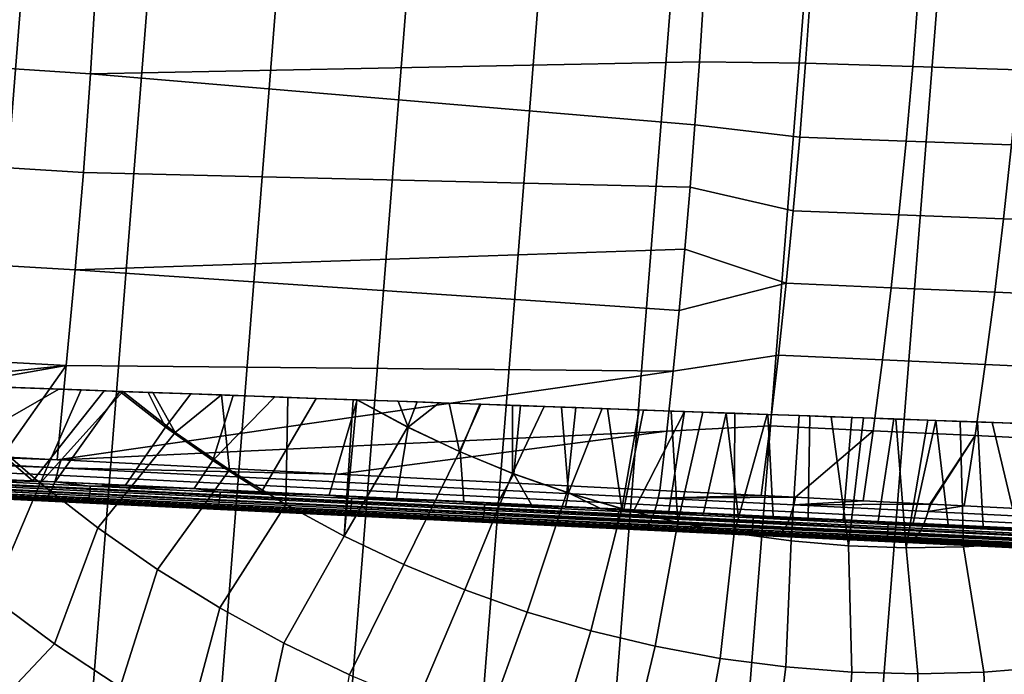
# Model space of a CAD drawing. Header units: metres. Extents: x -167 to 28, y -27 to 27.
# Tile 245 of 303: x -9.56 to 0.93, y -13.43 to -6.46. Entities that reach past the tile are written whole.
import ezdxf

# ---------------------------------------------------------------- set-up
doc = ezdxf.new("R2010")
doc.units = ezdxf.units.M
doc.layers.add('solid_12_065_021_XXX', color=7, linetype='CONTINUOUS')

msp = doc.modelspace()

# ---------------------------------------------------------------- linework, layer by layer
at = {"layer": 'solid_12_065_021_XXX'}
for points in [[(-6.976521, -25.666178, 0.2), (-2.851502, 26.444155, 0.2), (-1.438912, 26.558498, 0.2), (-5.599999, -26.00124, 0.2)], [(-5.599999, -26.00124, 0.2), (-1.438912, 26.558498, 0.2), (-0.022623, 26.597439, 0.2), (-4.207098, -26.262609, 0.2)], [(-4.207098, -26.262609, 0.2), (-0.022623, 26.597439, 0.2), (1.392003, 26.561003, 0.2), (-2.802653, -26.449375, 0.2)], [(2.802653, 26.449375, 0.2), (-1.392003, -26.561003, 0.2), (-2.802653, -26.449375, 0.2), (1.392003, 26.561003, 0.2)], [(-8.333064, -25.258354, 0.2), (-4.255505, 26.254814, 0.2), (-2.851502, 26.444155, 0.2), (-6.976521, -25.666178, 0.2)], [(4.207098, 26.262609, 0.2), (0.022623, -26.597439, 0.2), (-1.392003, -26.561003, 0.2), (2.802653, 26.449375, 0.2)], [(-9.666076, -24.778851, 0.2), (-5.647253, 25.991018, 0.2), (-4.255505, 26.254814, 0.2), (-8.333064, -25.258354, 0.2)], [(5.599999, 26.00124, 0.2), (1.438912, -26.558498, 0.2), (0.022623, -26.597439, 0.2), (4.207098, 26.262609, 0.2)], [(-10.971596, -24.229086, 0.2), (-7.02309, 25.653473, 0.2), (-5.647253, 25.991018, 0.2), (-9.666076, -24.778851, 0.2)], [(-12.24579, -23.610701, 0.2), (-8.378925, 25.243179, 0.2), (-7.02309, 25.653473, 0.2), (-10.971596, -24.229086, 0.2)], [(-13.485169, -22.925415, 0.2), (-9.71078, 24.761368, 0.2), (-8.378925, 25.243179, 0.2), (-12.24579, -23.610701, 0.2)], [(-8.807904, -7.035234, 153.617996), (-8.743108, -5.973101, 153.877182), (-15.207881, -5.525431, 155.606339), (-15.268034, -6.610181, 155.365585)], [(-8.743108, -5.973101, 153.877182), (-8.807904, -7.035234, 153.617996), (-2.320276, -6.906365, 152.008209), (-2.277478, -6.230192, 152.179504)], [(-1.187665, -6.919874, 151.700073), (-1.131949, -6.122397, 151.900238), (-2.277478, -6.230192, 152.179504), (-2.320276, -6.906365, 152.008209)], [(-0.046562, -6.95661, 151.349228), (0.015567, -6.155287, 151.551102), (-1.131949, -6.122397, 151.900238), (-1.187665, -6.919874, 151.700073)], [(1.084001, -6.993408, 150.967102), (1.152722, -6.188261, 151.170624), (0.015567, -6.155287, 151.551102), (-0.046562, -6.95661, 151.349228)], [(-8.883224, -8.085531, 153.316711), (-8.807904, -7.035234, 153.617996), (-15.268034, -6.610181, 155.365585), (-15.338871, -7.683966, 155.082047)], [(-8.807904, -7.035234, 153.617996), (-2.367476, -7.577638, 151.819321), (-2.320276, -6.906365, 152.008209)], [(-1.250161, -7.710321, 151.475555), (-1.187665, -6.919874, 151.700073), (-2.320276, -6.906365, 152.008209), (-2.367476, -7.577638, 151.819321)], [(-0.116245, -7.7507, 151.122803), (-0.046562, -6.95661, 151.349228), (-1.187665, -6.919874, 151.700073), (-1.250161, -7.710321, 151.475555)], [(1.006934, -7.791109, 150.738861), (1.084001, -6.993408, 150.967102), (-0.046562, -6.95661, 151.349228), (-0.116245, -7.7507, 151.122803)], [(-8.807904, -7.035234, 153.617996), (-8.883224, -8.085531, 153.316711), (-2.41906, -8.243546, 151.612961), (-2.367476, -7.577638, 151.819321)], [(-1.319375, -8.492934, 151.226883), (-1.250161, -7.710321, 151.475555), (-2.367476, -7.577638, 151.819321), (-2.41906, -8.243546, 151.612961)], [(-8.968941, -9.122232, 152.973862), (-8.883224, -8.085531, 153.316711), (-15.338871, -7.683966, 155.082047), (-15.420282, -8.745019, 154.756165)], [(-0.193407, -8.536734, 150.872055), (-0.116245, -7.7507, 151.122803), (-1.250161, -7.710321, 151.475555), (-1.319375, -8.492934, 151.226883)], [(0.921607, -8.580515, 150.48613), (1.006934, -7.791109, 150.738861), (-0.116245, -7.7507, 151.122803), (-0.193407, -8.536734, 150.872055)], [(2.024778, -8.624265, 150.069443), (2.118494, -7.831534, 150.324051), (1.006934, -7.791109, 150.738861), (0.921607, -8.580515, 150.48613)], [(-8.883224, -8.085531, 153.316711), (-8.968941, -9.122232, 152.973862), (-2.474967, -8.903582, 151.389267), (-2.41906, -8.243546, 151.612961)], [(-1.395229, -9.266929, 150.954361), (-1.319375, -8.492934, 151.226883), (-2.41906, -8.243546, 151.612961), (-2.474967, -8.903582, 151.389267)], [(-0.277957, -9.313905, 150.59729), (-0.193407, -8.536734, 150.872055), (-1.319375, -8.492934, 151.226883), (-1.395229, -9.266929, 150.954361)], [(0.828124, -9.360803, 150.209229), (0.921607, -8.580515, 150.48613), (-0.193407, -8.536734, 150.872055), (-0.277957, -9.313905, 150.59729)], [(1.92212, -9.407605, 149.790512), (2.024778, -8.624265, 150.069443), (0.921607, -8.580515, 150.48613), (0.828124, -9.360803, 150.209229)], [(-9.06491, -10.143597, 152.590012), (-8.968941, -9.122232, 152.973862), (-15.420282, -8.745019, 154.756165), (-15.512125, -9.791584, 154.388474)], [(-8.968941, -9.122232, 152.973862), (-2.535149, -9.557253, 151.148422), (-2.474967, -8.903582, 151.389267)], [(-1.395229, -9.266929, 150.954361), (-2.474967, -8.903582, 151.389267), (-2.535149, -9.557253, 151.148422)], [(-8.968941, -9.122232, 152.973862), (-9.06491, -10.143597, 152.590012), (-2.599548, -10.204065, 150.890579), (-2.535149, -9.557253, 151.148422)], [(-1.395229, -9.266929, 150.954361), (-2.535149, -9.557253, 151.148422), (-2.599548, -10.204065, 150.890579), (-1.477644, -10.031522, 150.658249)], [(-0.369805, -10.081411, 150.298798), (-0.277957, -9.313905, 150.59729), (-1.395229, -9.266929, 150.954361), (-1.477644, -10.031522, 150.658249)], [(0.72659, -10.131147, 149.908463), (0.828124, -9.360803, 150.209229), (-0.277957, -9.313905, 150.59729), (-0.369805, -10.081411, 150.298798)], [(1.81064, -10.180708, 149.487595), (1.92212, -9.407605, 149.790512), (0.828124, -9.360803, 150.209229), (0.72659, -10.131147, 149.908463)], [(-15.556001, -10.824699, 153.963348), (-9.06491, -10.143597, 152.590012), (-15.512125, -9.791584, 154.388474), (-15.594669, -10.822748, 153.974152)], [(-1.477644, -10.031522, 150.658249), (-2.599548, -10.204065, 150.890579), (-2.66817, -10.843518, 150.615936), (-1.566539, -10.78593, 150.338852)], [(-0.468856, -10.838453, 149.976868), (-0.369805, -10.081411, 150.298798), (-1.477644, -10.031522, 150.658249), (-1.566539, -10.78593, 150.338852)], [(-13.493979, -10.928847, 153.385605), (-9.06491, -10.143597, 152.590012), (-15.556001, -10.824699, 153.963348)], [(-13.493979, -10.928847, 153.385605), (-9.751157, -11.118373, 152.330276), (-9.06491, -10.143597, 152.590012)], [(-9.751157, -11.118373, 152.330276), (-9.16037, -11.148346, 152.162811), (-9.06491, -10.143597, 152.590012)], [(-9.16037, -11.148346, 152.162811), (-2.599548, -10.204065, 150.890579), (-9.06491, -10.143597, 152.590012)], [(0.617114, -10.890729, 149.584137), (0.72659, -10.131147, 149.908463), (-0.369805, -10.081411, 150.298798), (-0.468856, -10.838453, 149.976868)], [(1.69046, -10.942731, 149.160995), (1.81064, -10.180708, 149.487595), (0.72659, -10.131147, 149.908463), (0.617114, -10.890729, 149.584137)], [(-9.120943, -11.150347, 152.151627), (-2.66817, -10.843518, 150.615936), (-2.599548, -10.204065, 150.890579), (-9.16037, -11.148346, 152.162811)], [(-10.160053, -10.359036, 141.635864), (-9.702366, -10.375412, 141.004745), (-8.904657, -10.40393, 141.278824), (-9.143926, -10.395361, 141.989655)], [(-10.160053, -10.359036, 141.635864), (-9.143926, -10.395361, 141.989655), (-9.99145, -10.881031, 141.490341)], [(-9.702366, -10.375412, 141.004745), (-9.932806, -10.888111, 140.70462), (-9.344517, -11.397, 140.70462), (-8.904657, -10.40393, 141.278824)], [(-9.143926, -10.395361, 141.989655), (-8.661608, -10.412603, 142.142487), (-9.421577, -11.372649, 141.492661), (-9.99145, -10.881031, 141.490341)], [(-8.661608, -10.412603, 142.142487), (-8.494047, -10.418593, 142.19339), (-9.18243, -11.384142, 141.572037), (-9.421577, -11.372649, 141.492661)], [(-9.344517, -11.397, 140.70462), (-8.462814, -10.419724, 141.419022), (-8.904657, -10.40393, 141.278824)], [(-9.344517, -11.397, 140.70462), (-8.730199, -11.874142, 140.70462), (-7.906552, -10.855662, 141.415771), (-8.462814, -10.419724, 141.419022)], [(-8.494047, -10.418593, 142.19339), (-8.007877, -10.80022, 142.191971), (-8.435211, -11.420159, 141.804581), (-9.18243, -11.384142, 141.572037)], [(-9.143926, -10.395361, 141.989655), (-8.904657, -10.40393, 141.278824), (-8.462814, -10.419724, 141.419022), (-8.661608, -10.412603, 142.142487)], [(-8.661608, -10.412603, 142.142487), (-8.462814, -10.419724, 141.419022), (-8.494047, -10.418593, 142.19339)], [(-8.494047, -10.418593, 142.19339), (-8.462814, -10.419724, 141.419022), (-8.144146, -10.431117, 141.515015), (-8.193659, -10.429333, 142.281738)], [(-8.193659, -10.429333, 142.281738), (-8.007877, -10.80022, 142.191971), (-8.494047, -10.418593, 142.19339)], [(-8.144146, -10.431117, 141.515015), (-8.462814, -10.419724, 141.419022), (-7.906552, -10.855662, 141.415771)], [(-8.193659, -10.429333, 142.281738), (-8.144146, -10.431117, 141.515015), (-7.41255, -10.457272, 141.719727), (-7.736665, -10.44567, 142.409332)], [(-8.193659, -10.429333, 142.281738), (-7.736665, -10.44567, 142.409332), (-8.007877, -10.80022, 142.191971)], [(-7.41255, -10.457272, 141.719727), (-8.144146, -10.431117, 141.515015), (-7.906552, -10.855662, 141.415771)], [(-7.736665, -10.44567, 142.409332), (-7.287304, -10.461735, 142.526764), (-7.503814, -11.156963, 142.191711), (-8.007877, -10.80022, 142.191971)], [(-7.41255, -10.457272, 141.719727), (-7.906552, -10.855662, 141.415771), (-7.325942, -11.255646, 141.415771)], [(-7.736665, -10.44567, 142.409332), (-7.41255, -10.457272, 141.719727), (-7.287304, -10.461735, 142.526764)], [(-7.287304, -10.461735, 142.526764), (-6.842969, -10.47762, 142.635147), (-7.503814, -11.156963, 142.191711)], [(-6.842969, -10.47762, 142.635147), (-6.40194, -10.493387, 142.735214), (-6.983924, -11.49009, 142.191483), (-7.503814, -11.156963, 142.191711)], [(-7.41255, -10.457272, 141.719727), (-7.325942, -11.255646, 141.415771), (-6.72514, -11.624606, 141.415771), (-6.702992, -10.482638, 141.897598)], [(-6.842969, -10.47762, 142.635147), (-7.287304, -10.461735, 142.526764), (-7.41255, -10.457272, 141.719727), (-6.702992, -10.482638, 141.897598)], [(-6.842969, -10.47762, 142.635147), (-6.702992, -10.482638, 141.897598), (-6.009209, -10.507442, 142.052277), (-6.40194, -10.493387, 142.735214)], [(-6.702992, -10.482638, 141.897598), (-6.72514, -11.624606, 141.415771), (-6.105803, -11.961528, 141.415771), (-6.009209, -10.507442, 142.052277)], [(-6.40194, -10.493387, 142.735214), (-5.966895, -10.508941, 142.82666), (-6.263111, -11.524819, 142.352783), (-6.983924, -11.49009, 142.191483)], [(-5.966895, -10.508941, 142.82666), (-6.40194, -10.493387, 142.735214), (-6.009209, -10.507442, 142.052277), (-5.97007, -10.508841, 142.060455)], [(-5.966895, -10.508941, 142.82666), (-5.423846, -10.800012, 142.82637), (-5.547354, -11.559299, 142.493164), (-6.263111, -11.524819, 142.352783)], [(-6.105803, -11.961528, 141.415771), (-5.97007, -10.508841, 142.060455), (-6.009209, -10.507442, 142.052277)], [(-6.105803, -11.961528, 141.415771), (-5.429927, -10.798944, 142.060013), (-5.97007, -10.508841, 142.060455)], [(-5.325903, -10.531871, 142.186356), (-5.97007, -10.508841, 142.060455), (-5.429927, -10.798944, 142.060013)], [(-5.527596, -10.524646, 142.911789), (-5.966895, -10.508941, 142.82666), (-5.97007, -10.508841, 142.060455), (-5.325903, -10.531871, 142.186356)], [(-5.527596, -10.524646, 142.911789), (-5.423846, -10.800012, 142.82637), (-5.966895, -10.508941, 142.82666)], [(-5.527596, -10.524646, 142.911789), (-5.325903, -10.531871, 142.186356), (-4.986826, -10.543993, 142.246231), (-5.09278, -10.540192, 142.988953)], [(-5.527596, -10.524646, 142.911789), (-5.09278, -10.540192, 142.988953), (-5.423846, -10.800012, 142.82637)], [(-5.325903, -10.531871, 142.186356), (-5.429927, -10.798944, 142.060013), (-4.875908, -11.060146, 142.060013), (-4.986826, -10.543993, 142.246231)], [(-5.09278, -10.540192, 142.988953), (-4.658541, -10.555717, 143.059036), (-4.8667, -11.062986, 142.82608), (-5.423846, -10.800012, 142.82637)], [(-5.09278, -10.540192, 142.988953), (-4.986826, -10.543993, 142.246231), (-4.64872, -10.556082, 142.30159), (-4.658541, -10.555717, 143.059036)], [(-4.64872, -10.556082, 142.30159), (-4.986826, -10.543993, 142.246231), (-4.875908, -11.060146, 142.060013)], [(-4.311215, -10.568148, 142.352539), (-4.64872, -10.556082, 142.30159), (-4.875908, -11.060146, 142.060013), (-4.30937, -11.292947, 142.060013)], [(-4.658541, -10.555717, 143.059036), (-4.224271, -10.571242, 143.122192), (-4.296884, -11.297241, 142.825775), (-4.8667, -11.062986, 142.82608)], [(-4.224271, -10.571242, 143.122192), (-4.658541, -10.555717, 143.059036), (-4.64872, -10.556082, 142.30159), (-4.311215, -10.568148, 142.352539)], [(-3.973934, -10.580207, 142.39917), (-4.311215, -10.568148, 142.352539), (-4.30937, -11.292947, 142.060013)], [(-4.224271, -10.571242, 143.122192), (-4.311215, -10.568148, 142.352539), (-3.973934, -10.580207, 142.39917)], [(-3.63651, -10.59227, 142.441574), (-3.973934, -10.580207, 142.39917), (-4.30937, -11.292947, 142.060013), (-3.731765, -11.496749, 142.060013)], [(-4.224271, -10.571242, 143.122192), (-3.789546, -10.586784, 143.178543), (-3.715875, -11.50217, 142.82547), (-4.296884, -11.297241, 142.825775)], [(-4.224271, -10.571242, 143.122192), (-3.973934, -10.580207, 142.39917), (-3.63651, -10.59227, 142.441574), (-3.789546, -10.586784, 143.178543)], [(-3.789546, -10.586784, 143.178543), (-3.63651, -10.59227, 142.441574), (-3.298733, -10.604347, 142.479767), (-3.35378, -10.602365, 143.228134)], [(-3.789546, -10.586784, 143.178543), (-3.35378, -10.602365, 143.228134), (-3.715875, -11.50217, 142.82547)], [(-3.63651, -10.59227, 142.441574), (-3.731765, -11.496749, 142.060013), (-3.144578, -11.67103, 142.060013), (-3.298733, -10.604347, 142.479767)], [(-3.35378, -10.602365, 143.228134), (-2.916314, -10.618006, 143.271042), (-3.125489, -11.675995, 142.825653), (-3.715875, -11.50217, 142.82547)], [(-2.916314, -10.618006, 143.271042), (-3.35378, -10.602365, 143.228134), (-3.298733, -10.604347, 142.479767), (-2.960361, -10.616445, 142.513794)], [(-2.960361, -10.616445, 142.513794), (-3.298733, -10.604347, 142.479767), (-3.144578, -11.67103, 142.060013)], [(-2.960361, -10.616445, 142.513794), (-3.144578, -11.67103, 142.060013), (-2.549315, -11.815342, 142.060013), (-2.621257, -10.628569, 142.543655)], [(-2.916314, -10.618006, 143.271042), (-2.476796, -10.633719, 143.30722), (-3.013987, -11.681383, 142.835754), (-3.125489, -11.675995, 142.825653)], [(-2.476796, -10.633719, 143.30722), (-2.646059, -11.699103, 142.86586), (-3.013987, -11.681383, 142.835754)], [(-2.476796, -10.633719, 143.30722), (-2.916314, -10.618006, 143.271042), (-2.960361, -10.616445, 142.513794), (-2.621257, -10.628569, 142.543655)], [(-2.476796, -10.633719, 143.30722), (-2.035052, -10.649514, 143.336624), (-2.276789, -11.716915, 142.891113), (-2.646059, -11.699103, 142.86586)], [(-2.281383, -10.64072, 142.569336), (-2.621257, -10.628569, 142.543655), (-2.549315, -11.815342, 142.060013)], [(-2.476796, -10.633719, 143.30722), (-2.621257, -10.628569, 142.543655), (-2.281383, -10.64072, 142.569336)], [(-1.940681, -10.652902, 142.590836), (-2.281383, -10.64072, 142.569336), (-2.549315, -11.815342, 142.060013), (-1.947507, -11.929314, 142.060013)], [(-2.476796, -10.633719, 143.30722), (-2.281383, -10.64072, 142.569336), (-1.940681, -10.652902, 142.590836), (-2.035052, -10.649514, 143.336624)], [(-2.035052, -10.649514, 143.336624), (-1.906018, -11.734763, 142.911514), (-2.276789, -11.716915, 142.891113)], [(-1.591022, -10.66539, 143.359177), (-2.035052, -10.649514, 143.336624), (-1.940681, -10.652902, 142.590836), (-1.599221, -10.665111, 142.608109)], [(-2.035052, -10.649514, 143.336624), (-1.591022, -10.66539, 143.359177), (-1.534163, -11.752693, 142.926971), (-1.906018, -11.734763, 142.911514)], [(-1.599221, -10.665111, 142.608109), (-1.940681, -10.652902, 142.590836), (-1.947507, -11.929314, 142.060013)], [(-1.257111, -10.677342, 142.621155), (-1.599221, -10.665111, 142.608109), (-1.947507, -11.929314, 142.060013), (-1.340698, -12.012653, 142.060013)], [(-1.144452, -10.681356, 143.374786), (-1.591022, -10.66539, 143.359177), (-1.599221, -10.665111, 142.608109), (-1.257111, -10.677342, 142.621155)], [(-1.591022, -10.66539, 143.359177), (-1.144452, -10.681356, 143.374786), (-1.161487, -11.770653, 142.937454), (-1.534163, -11.752693, 142.926971)], [(-1.257111, -10.677342, 142.621155), (-1.340698, -12.012653, 142.060013), (-0.730446, -12.065146, 142.060013), (-0.914484, -10.689592, 142.629929)], [(-0.695776, -10.697399, 143.383331), (-1.144452, -10.681356, 143.374786), (-1.257111, -10.677342, 142.621155), (-0.914484, -10.689592, 142.629929)], [(-1.144452, -10.681356, 143.374786), (-0.695776, -10.697399, 143.383331), (-0.787974, -11.788646, 142.942917), (-1.161487, -11.770653, 142.937454)], [(-0.571549, -10.701855, 142.63443), (-0.914484, -10.689592, 142.629929), (-0.730446, -12.065146, 142.060013)], [(-0.695776, -10.697399, 143.383331), (-0.914484, -10.689592, 142.629929), (-0.571549, -10.701855, 142.63443)], [(-0.246719, -10.713454, 143.384735), (-0.414367, -11.806659, 142.943359), (-0.787974, -11.788646, 142.942917), (-0.695776, -10.697399, 143.383331)], [(-0.695776, -10.697399, 143.383331), (-0.571549, -10.701855, 142.63443), (-0.22848, -10.714121, 142.634644), (-0.246719, -10.713454, 143.384735)], [(-8.007877, -10.80022, 142.191971), (-7.503814, -11.156963, 142.191711), (-7.70287, -11.455449, 142.010345), (-8.435211, -11.420159, 141.804581)], [(-6.105803, -11.961528, 141.415771), (-5.469637, -12.265482, 141.415771), (-4.875908, -11.060146, 142.060013), (-5.429927, -10.798944, 142.060013)], [(-5.423846, -10.800012, 142.82637), (-4.8667, -11.062986, 142.82608), (-4.829802, -11.593872, 142.614426), (-5.547354, -11.559299, 142.493164)], [(-1.661736, -11.529461, 149.996429), (-1.566539, -10.78593, 150.338852), (-2.66817, -10.843518, 150.615936), (-2.74097, -11.475149, 150.324707)], [(-1.294225, -11.547997, 149.876999), (-0.468856, -10.838453, 149.976868), (-1.566539, -10.78593, 150.338852), (-1.661736, -11.529461, 149.996429)], [(-0.22848, -10.714121, 142.634644), (-0.571549, -10.701855, 142.63443), (-0.730446, -12.065146, 142.060013), (-0.118319, -12.086658, 142.060013)], [(0.200508, -10.729445, 143.379044), (-0.040782, -11.824648, 142.938766), (-0.414367, -11.806659, 142.943359), (-0.246719, -10.713454, 143.384735)], [(0.200508, -10.729445, 143.379044), (-0.246719, -10.713454, 143.384735), (-0.22848, -10.714121, 142.634644), (0.114496, -10.726384, 142.630569)], [(0.114496, -10.726384, 142.630569), (-0.22848, -10.714121, 142.634644), (-0.118319, -12.086658, 142.060013)], [(0.457136, -10.738635, 142.622223), (0.114496, -10.726384, 142.630569), (-0.118319, -12.086658, 142.060013), (0.494112, -12.077134, 142.060013)], [(0.200508, -10.729445, 143.379044), (0.33238, -11.842646, 142.929153), (-0.040782, -11.824648, 142.938766)], [(0.643637, -10.74529, 143.366379), (0.200508, -10.729445, 143.379044), (0.114496, -10.726384, 142.630569), (0.457136, -10.738635, 142.622223)], [(0.200508, -10.729445, 143.379044), (0.643637, -10.74529, 143.366379), (0.704402, -11.860558, 142.914551), (0.33238, -11.842646, 142.929153)], [(0.799309, -10.75087, 142.609604), (0.457136, -10.738635, 142.622223), (0.494112, -12.077134, 142.060013), (1.105275, -12.036597, 142.060013)], [(0.643637, -10.74529, 143.366379), (0.457136, -10.738635, 142.622223), (0.799309, -10.75087, 142.609604)], [(0.643637, -10.74529, 143.366379), (0.799309, -10.75087, 142.609604), (1.140843, -10.763082, 142.592743), (1.080171, -10.760899, 143.347092)], [(1.080171, -10.760899, 143.347092), (1.075445, -11.878443, 142.89502), (0.704402, -11.860558, 142.914551), (0.643637, -10.74529, 143.366379)], [(1.140843, -10.763082, 142.592743), (0.799309, -10.75087, 142.609604), (1.105275, -12.036597, 142.060013)], [(-15.606134, -10.975495, 153.88562), (-9.148075, -11.233974, 152.111969), (-15.589804, -10.902213, 153.931564)], [(-15.589804, -10.902213, 153.931564), (-9.16037, -11.148346, 152.162811), (-9.751157, -11.118373, 152.330276)], [(-15.589804, -10.902213, 153.931564), (-9.120943, -11.150347, 152.151627), (-9.16037, -11.148346, 152.162811)], [(-15.589804, -10.902213, 153.931564), (-9.148075, -11.233974, 152.111969), (-9.120943, -11.150347, 152.151627)], [(-9.861506, -12.61089, 139.928345), (-9.344517, -11.397, 140.70462), (-9.932806, -10.888111, 140.70462), (-10.507092, -12.078281, 139.928345)], [(-10.170804, -11.362139, 141.21994), (-9.950283, -11.347153, 141.308624), (-9.99145, -10.881031, 141.490341), (-9.421577, -11.372649, 141.492661)], [(-6.166801, -11.300483, 151.31012), (-2.66817, -10.843518, 150.615936), (-9.120943, -11.150347, 152.151627)], [(-8.730199, -11.874142, 140.70462), (-8.091561, -12.318208, 140.70462), (-7.325942, -11.255646, 141.415771), (-7.906552, -10.855662, 141.415771)], [(-6.166801, -11.300483, 151.31012), (-2.74097, -11.475149, 150.324707), (-2.66817, -10.843518, 150.615936)], [(-0.5749, -11.584346, 149.63179), (-0.468856, -10.838453, 149.976868), (-1.294225, -11.547997, 149.876999)], [(0.136021, -11.620358, 149.374298), (0.617114, -10.890729, 149.584137), (-0.468856, -10.838453, 149.976868), (-0.5749, -11.584346, 149.63179)], [(0.145652, -11.620847, 149.370712), (0.617114, -10.890729, 149.584137), (0.136021, -11.620358, 149.374298)], [(0.145652, -11.620847, 149.370712), (0.499882, -11.638826, 149.236572), (0.617114, -10.890729, 149.584137)], [(1.546094, -11.692066, 148.817642), (1.69046, -10.942731, 149.160995), (0.617114, -10.890729, 149.584137), (0.499882, -11.638826, 149.236572)], [(-15.624404, -11.042582, 153.83165), (-9.166777, -11.311747, 152.059021), (-9.148075, -11.233974, 152.111969), (-15.606134, -10.975495, 153.88562)], [(-15.665732, -11.154565, 153.702667), (-9.210526, -11.442808, 151.926514), (-9.187707, -11.38174, 151.996872), (-15.644361, -11.102547, 153.770386)], [(-15.644361, -11.102547, 153.770386), (-9.187707, -11.38174, 151.996872), (-9.166777, -11.311747, 152.059021), (-15.624404, -11.042582, 153.83165)], [(-5.469637, -12.265482, 141.415771), (-4.818397, -12.53563, 141.415771), (-4.30937, -11.292947, 142.060013), (-4.875908, -11.060146, 142.060013)], [(-4.8667, -11.062986, 142.82608), (-4.296884, -11.297241, 142.825775), (-4.469516, -11.611241, 142.66803), (-4.829802, -11.593872, 142.614426)], [(-15.71152, -11.232015, 153.551712), (-9.260304, -11.534342, 151.7659), (-9.234857, -11.493955, 151.849106), (-15.688222, -11.19792, 153.62944)], [(-15.688222, -11.19792, 153.62944), (-9.234857, -11.493955, 151.849106), (-9.210526, -11.442808, 151.926514), (-15.665732, -11.154565, 153.702667)], [(-9.148075, -11.233974, 152.111969), (-6.166801, -11.300483, 151.31012), (-9.120943, -11.150347, 152.151627)], [(-7.503814, -11.156963, 142.191711), (-6.983924, -11.49009, 142.191483), (-7.70287, -11.455449, 142.010345)], [(-9.31287, -11.580383, 151.587662), (-15.759254, -11.270679, 153.387054), (-15.763785, -11.275642, 153.297226), (-9.328243, -11.585806, 151.49118)], [(-9.328243, -11.585806, 151.49118), (-15.763785, -11.275642, 153.297226), (-9.985292, -11.554139, 151.676743)], [(-15.759254, -11.270679, 153.387054), (-9.31287, -11.580383, 151.587662), (-9.286451, -11.56331, 151.678284), (-15.735307, -11.256379, 153.470551)], [(-15.735307, -11.256379, 153.470551), (-9.286451, -11.56331, 151.678284), (-9.260304, -11.534342, 151.7659), (-15.71152, -11.232015, 153.551712)], [(-9.187707, -11.38174, 151.996872), (-2.797405, -11.698577, 150.16571), (-2.776339, -11.631334, 150.227646), (-9.166777, -11.311747, 152.059021)], [(-9.166777, -11.311747, 152.059021), (-2.776339, -11.631334, 150.227646), (-2.757399, -11.556469, 150.280914), (-9.148075, -11.233974, 152.111969)], [(-6.166801, -11.300483, 151.31012), (-9.148075, -11.233974, 152.111969), (-2.757399, -11.556469, 150.280914), (-2.74097, -11.475149, 150.324707)], [(-8.091561, -12.318208, 140.70462), (-7.430386, -12.727961, 140.70462), (-6.72514, -11.624606, 141.415771), (-7.325942, -11.255646, 141.415771)], [(-4.818397, -12.53563, 141.415771), (-4.153876, -12.771229, 141.415771), (-3.731765, -11.496749, 142.060013), (-4.30937, -11.292947, 142.060013)], [(-4.296884, -11.297241, 142.825775), (-4.107963, -11.628677, 142.71698), (-4.469516, -11.611241, 142.66803)], [(-4.296884, -11.297241, 142.825775), (-3.715875, -11.50217, 142.82547), (-3.744881, -11.646147, 142.761276), (-4.107963, -11.628677, 142.71698)], [(-10.172584, -11.415631, 141.217789), (-8.811506, -11.481208, 141.680481), (-8.814557, -11.507298, 141.686249), (-10.175929, -11.441707, 141.223434)], [(-10.170856, -11.388822, 141.216599), (-8.809841, -11.454395, 141.679291), (-8.811506, -11.481208, 141.680481), (-10.172584, -11.415631, 141.217789)], [(-10.170804, -11.362139, 141.21994), (-8.809614, -11.42772, 141.682678), (-8.809841, -11.454395, 141.679291), (-10.170856, -11.388822, 141.216599)], [(-10.170804, -11.362139, 141.21994), (-9.421577, -11.372649, 141.492661), (-9.18243, -11.384142, 141.572037)], [(-10.170804, -11.362139, 141.21994), (-9.18243, -11.384142, 141.572037), (-8.809614, -11.42772, 141.682678)], [(-9.188969, -13.109033, 139.928345), (-8.730199, -11.874142, 140.70462), (-9.344517, -11.397, 140.70462), (-9.861506, -12.61089, 139.928345)], [(-9.210526, -11.442808, 151.926514), (-2.820268, -11.757146, 150.096085), (-2.797405, -11.698577, 150.16571), (-9.187707, -11.38174, 151.996872)], [(-8.809614, -11.42772, 141.682678), (-9.18243, -11.384142, 141.572037), (-8.435211, -11.420159, 141.804581)], [(-8.809614, -11.42772, 141.682678), (-7.426319, -11.49437, 142.074234), (-7.426723, -11.521035, 142.070786), (-8.809841, -11.454395, 141.679291)], [(-8.809614, -11.42772, 141.682678), (-8.435211, -11.420159, 141.804581), (-7.70287, -11.455449, 142.010345)], [(-8.809614, -11.42772, 141.682678), (-7.70287, -11.455449, 142.010345), (-7.426319, -11.49437, 142.074234)], [(-10.21159, -11.534014, 141.307999), (-8.845803, -11.599817, 141.772308), (-8.853836, -11.606544, 141.797073), (-10.220894, -11.54068, 141.332336)], [(-10.202651, -11.522807, 141.285248), (-8.838052, -11.588553, 141.749146), (-8.845803, -11.599817, 141.772308), (-10.21159, -11.534014, 141.307999)], [(-10.194365, -11.507421, 141.264801), (-8.830833, -11.573116, 141.728348), (-8.838052, -11.588553, 141.749146), (-10.202651, -11.522807, 141.285248)], [(-10.186997, -11.488352, 141.247345), (-8.824378, -11.554002, 141.710571), (-8.830833, -11.573116, 141.728348), (-10.194365, -11.507421, 141.264801)], [(-10.180785, -11.466209, 141.233398), (-8.818893, -11.531825, 141.696381), (-8.824378, -11.554002, 141.710571), (-10.186997, -11.488352, 141.247345)], [(-10.175929, -11.441707, 141.223434), (-8.814557, -11.507298, 141.686249), (-8.818893, -11.531825, 141.696381), (-10.180785, -11.466209, 141.233398)], [(-9.286451, -11.56331, 151.678284), (-2.895954, -11.872405, 149.852432), (-2.869931, -11.844745, 149.938217), (-9.260304, -11.534342, 151.7659)], [(-9.260304, -11.534342, 151.7659), (-2.869931, -11.844745, 149.938217), (-2.84457, -11.806124, 150.019852), (-9.234857, -11.493955, 151.849106)], [(-9.234857, -11.493955, 151.849106), (-2.84457, -11.806124, 150.019852), (-2.820268, -11.757146, 150.096085), (-9.210526, -11.442808, 151.926514)], [(-8.818893, -11.531825, 141.696381), (-7.434884, -11.598508, 142.088135), (-7.439628, -11.620721, 142.102539), (-8.824378, -11.554002, 141.710571)], [(-8.814557, -11.507298, 141.686249), (-7.431075, -11.573956, 142.07785), (-7.434884, -11.598508, 142.088135), (-8.818893, -11.531825, 141.696381)], [(-8.811506, -11.481208, 141.680481), (-7.428326, -11.547852, 142.072006), (-7.431075, -11.573956, 142.07785), (-8.814557, -11.507298, 141.686249)], [(-8.809841, -11.454395, 141.679291), (-7.426723, -11.521035, 142.070786), (-7.428326, -11.547852, 142.072006), (-8.811506, -11.481208, 141.680481)], [(-7.426319, -11.49437, 142.074234), (-7.70287, -11.455449, 142.010345), (-6.983924, -11.49009, 142.191483)], [(-7.426723, -11.521035, 142.070786), (-6.025211, -11.588564, 142.390076), (-6.026751, -11.615383, 142.391296), (-7.428326, -11.547852, 142.072006)], [(-7.426319, -11.49437, 142.074234), (-6.024627, -11.561907, 142.39357), (-6.025211, -11.588564, 142.390076), (-7.426723, -11.521035, 142.070786)], [(-7.426319, -11.49437, 142.074234), (-6.983924, -11.49009, 142.191483), (-6.263111, -11.524819, 142.352783)], [(-7.426319, -11.49437, 142.074234), (-6.263111, -11.524819, 142.352783), (-6.024627, -11.561907, 142.39357)], [(-6.024627, -11.561907, 142.39357), (-6.263111, -11.524819, 142.352783), (-5.547354, -11.559299, 142.493164)], [(-4.153876, -12.771229, 141.415771), (-3.477906, -12.971628, 141.415771), (-3.144578, -11.67103, 142.060013), (-3.731765, -11.496749, 142.060013)], [(-3.715875, -11.50217, 142.82547), (-3.380261, -11.663739, 142.800873), (-3.744881, -11.646147, 142.761276)], [(-3.715875, -11.50217, 142.82547), (-3.125489, -11.675995, 142.825653), (-3.380261, -11.663739, 142.800873)], [(-2.757399, -11.556469, 150.280914), (-1.661736, -11.529461, 149.996429), (-2.74097, -11.475149, 150.324707)], [(-2.757399, -11.556469, 150.280914), (-1.294225, -11.547997, 149.876999), (-1.661736, -11.529461, 149.996429)], [(-8.853836, -11.606544, 141.797073), (-8.862354, -11.6085, 141.82222), (-10.230748, -11.54257, 141.356995), (-10.220894, -11.54068, 141.332336)], [(-10.230748, -11.54257, 141.356995), (-8.862354, -11.6085, 141.82222), (-9.328243, -11.585806, 151.49118), (-9.985292, -11.554139, 151.676743)], [(-2.922233, -11.888671, 149.763855), (-9.31287, -11.580383, 151.587662), (-9.328243, -11.585806, 151.49118), (-2.948355, -11.893289, 149.673874)], [(-2.948355, -11.893289, 149.673874), (-9.328243, -11.585806, 151.49118), (-6.389307, -11.727449, 150.657684)], [(-8.862354, -11.6085, 141.82222), (-7.471628, -11.675507, 142.215912), (-6.389307, -11.727449, 150.657684), (-9.328243, -11.585806, 151.49118)], [(-9.31287, -11.580383, 151.587662), (-2.922233, -11.888671, 149.763855), (-2.895954, -11.872405, 149.852432), (-9.286451, -11.56331, 151.678284)], [(-7.464577, -11.673481, 142.190308), (-7.471628, -11.675507, 142.215912), (-8.862354, -11.6085, 141.82222), (-8.853836, -11.606544, 141.797073)], [(-8.845803, -11.599817, 141.772308), (-7.457835, -11.666691, 142.165176), (-7.464577, -11.673481, 142.190308), (-8.853836, -11.606544, 141.797073)], [(-8.838052, -11.588553, 141.749146), (-7.451291, -11.65537, 142.141678), (-7.457835, -11.666691, 142.165176), (-8.845803, -11.599817, 141.772308)], [(-8.830833, -11.573116, 141.728348), (-7.445157, -11.63988, 142.120575), (-7.451291, -11.65537, 142.141678), (-8.838052, -11.588553, 141.749146)], [(-8.824378, -11.554002, 141.710571), (-7.439628, -11.620721, 142.102539), (-7.445157, -11.63988, 142.120575), (-8.830833, -11.573116, 141.728348)], [(-7.445157, -11.63988, 142.120575), (-6.041053, -11.707534, 142.440445), (-6.046089, -11.723076, 142.461807), (-7.451291, -11.65537, 142.141678)], [(-7.439628, -11.620721, 142.102539), (-6.036464, -11.68833, 142.422195), (-6.041053, -11.707534, 142.440445), (-7.445157, -11.63988, 142.120575)], [(-7.434884, -11.598508, 142.088135), (-6.032469, -11.66608, 142.407623), (-6.036464, -11.68833, 142.422195), (-7.439628, -11.620721, 142.102539)], [(-7.431075, -11.573956, 142.07785), (-6.029196, -11.641501, 142.397217), (-6.032469, -11.66608, 142.407623), (-7.434884, -11.598508, 142.088135)], [(-7.428326, -11.547852, 142.072006), (-6.026751, -11.615383, 142.391296), (-6.029196, -11.641501, 142.397217), (-7.431075, -11.573956, 142.07785)], [(-7.430386, -12.727961, 140.70462), (-6.748512, -13.10226, 140.70462), (-6.105803, -11.961528, 141.415771), (-6.72514, -11.624606, 141.415771)], [(-6.029196, -11.641501, 142.397217), (-4.61268, -11.709755, 142.643478), (-4.615412, -11.73436, 142.653976), (-6.032469, -11.66608, 142.407623)], [(-6.026751, -11.615383, 142.391296), (-4.610542, -11.683621, 142.637512), (-4.61268, -11.709755, 142.643478), (-6.029196, -11.641501, 142.397217)], [(-6.025211, -11.588564, 142.390076), (-4.609066, -11.656799, 142.636276), (-4.610542, -11.683621, 142.637512), (-6.026751, -11.615383, 142.391296)], [(-6.024627, -11.561907, 142.39357), (-4.608301, -11.630151, 142.639786), (-4.609066, -11.656799, 142.636276), (-6.025211, -11.588564, 142.390076)], [(-6.024627, -11.561907, 142.39357), (-5.547354, -11.559299, 142.493164), (-4.829802, -11.593872, 142.614426)], [(-6.024627, -11.561907, 142.39357), (-4.829802, -11.593872, 142.614426), (-4.608301, -11.630151, 142.639786)], [(-4.608301, -11.630151, 142.639786), (-4.829802, -11.593872, 142.614426), (-4.469516, -11.611241, 142.66803)], [(-4.608301, -11.630151, 142.639786), (-3.18114, -11.698919, 142.812271), (-3.182088, -11.725559, 142.808731), (-4.609066, -11.656799, 142.636276)], [(-4.608301, -11.630151, 142.639786), (-4.469516, -11.611241, 142.66803), (-4.107963, -11.628677, 142.71698)], [(-4.608301, -11.630151, 142.639786), (-4.107963, -11.628677, 142.71698), (-3.744881, -11.646147, 142.761276)], [(-4.608301, -11.630151, 142.639786), (-3.744881, -11.646147, 142.761276), (-3.380261, -11.663739, 142.800873)], [(-4.608301, -11.630151, 142.639786), (-3.380261, -11.663739, 142.800873), (-3.18114, -11.698919, 142.812271)], [(-2.776339, -11.631334, 150.227646), (-2.797405, -11.698577, 150.16571), (-1.356692, -11.769584, 149.719681), (-1.333345, -11.702944, 149.780853)], [(-2.757399, -11.556469, 150.280914), (-2.776339, -11.631334, 150.227646), (-1.333345, -11.702944, 149.780853), (-1.312418, -11.628695, 149.833572)], [(-2.757399, -11.556469, 150.280914), (-1.312418, -11.628695, 149.833572), (-1.294225, -11.547997, 149.876999)], [(0.093273, -11.773971, 149.279205), (0.116171, -11.700393, 149.331284), (-1.312418, -11.628695, 149.833572), (-1.333345, -11.702944, 149.780853)], [(-1.312418, -11.628695, 149.833572), (-0.5749, -11.584346, 149.63179), (-1.294225, -11.547997, 149.876999)], [(-1.312418, -11.628695, 149.833572), (0.136021, -11.620358, 149.374298), (-0.5749, -11.584346, 149.63179)], [(0.116171, -11.700393, 149.331284), (0.136021, -11.620358, 149.374298), (-1.312418, -11.628695, 149.833572)], [(0.116171, -11.700393, 149.331284), (0.145652, -11.620847, 149.370712), (0.136021, -11.620358, 149.374298)], [(0.116171, -11.700393, 149.331284), (0.499882, -11.638826, 149.236572), (0.145652, -11.620847, 149.370712)], [(1.524569, -11.771379, 148.775085), (1.546094, -11.692066, 148.817642), (0.499882, -11.638826, 149.236572), (0.116171, -11.700393, 149.331284)], [(-6.056843, -11.74131, 142.511017), (-6.062391, -11.743407, 142.536972), (-7.471628, -11.675507, 142.215912), (-7.464577, -11.673481, 142.190308)], [(-7.471628, -11.675507, 142.215912), (-6.062391, -11.743407, 142.536972), (-6.389307, -11.727449, 150.657684)], [(-7.457835, -11.666691, 142.165176), (-6.051409, -11.734456, 142.48558), (-6.056843, -11.74131, 142.511017), (-7.464577, -11.673481, 142.190308)], [(-7.451291, -11.65537, 142.141678), (-6.046089, -11.723076, 142.461807), (-6.051409, -11.734456, 142.48558), (-7.457835, -11.666691, 142.165176)], [(-4.638533, -11.812015, 142.784515), (-3.203748, -11.88115, 142.957916), (-2.948355, -11.893289, 149.673874), (-6.389307, -11.727449, 150.657684)], [(-6.062391, -11.743407, 142.536972), (-4.638533, -11.812015, 142.784515), (-6.389307, -11.727449, 150.657684)], [(-4.634411, -11.809848, 142.758301), (-4.638533, -11.812015, 142.784515), (-6.062391, -11.743407, 142.536972), (-6.056843, -11.74131, 142.511017)], [(-6.051409, -11.734456, 142.48558), (-4.630299, -11.802931, 142.732651), (-4.634411, -11.809848, 142.758301), (-6.056843, -11.74131, 142.511017)], [(-6.046089, -11.723076, 142.461807), (-4.626215, -11.791492, 142.708649), (-4.630299, -11.802931, 142.732651), (-6.051409, -11.734456, 142.48558)], [(-6.041053, -11.707534, 142.440445), (-4.62229, -11.775895, 142.687103), (-4.626215, -11.791492, 142.708649), (-6.046089, -11.723076, 142.461807)], [(-6.036464, -11.68833, 142.422195), (-4.61865, -11.756645, 142.668686), (-4.62229, -11.775895, 142.687103), (-6.041053, -11.707534, 142.440445)], [(-6.032469, -11.66608, 142.407623), (-4.615412, -11.73436, 142.653976), (-4.61865, -11.756645, 142.668686), (-6.036464, -11.68833, 142.422195)], [(-4.615412, -11.73436, 142.653976), (-3.187514, -11.803164, 142.826553), (-3.189989, -11.825486, 142.841339), (-4.61865, -11.756645, 142.668686)], [(-4.61268, -11.709755, 142.643478), (-3.185327, -11.778533, 142.815979), (-3.187514, -11.803164, 142.826553), (-4.615412, -11.73436, 142.653976)], [(-4.610542, -11.683621, 142.637512), (-3.183499, -11.752384, 142.809982), (-3.185327, -11.778533, 142.815979), (-4.61268, -11.709755, 142.643478)], [(-4.609066, -11.656799, 142.636276), (-3.182088, -11.725559, 142.808731), (-3.183499, -11.752384, 142.809982), (-4.610542, -11.683621, 142.637512)], [(-2.792351, -13.136276, 141.415771), (-2.549315, -11.815342, 142.060013), (-3.144578, -11.67103, 142.060013), (-3.477906, -12.971628, 141.415771)], [(-3.18114, -11.698919, 142.812271), (-3.380261, -11.663739, 142.800873), (-3.125489, -11.675995, 142.825653)], [(-3.182088, -11.725559, 142.808731), (-1.748105, -11.794658, 142.906982), (-1.749451, -11.821486, 142.908234), (-3.183499, -11.752384, 142.809982)], [(-3.18114, -11.698919, 142.812271), (-1.746973, -11.768027, 142.910538), (-1.748105, -11.794658, 142.906982), (-3.182088, -11.725559, 142.808731)], [(-3.18114, -11.698919, 142.812271), (-3.125489, -11.675995, 142.825653), (-3.013987, -11.681383, 142.835754)], [(-3.18114, -11.698919, 142.812271), (-3.013987, -11.681383, 142.835754), (-2.646059, -11.699103, 142.86586)], [(-3.18114, -11.698919, 142.812271), (-2.646059, -11.699103, 142.86586), (-2.276789, -11.716915, 142.891113)], [(-3.18114, -11.698919, 142.812271), (-2.276789, -11.716915, 142.891113), (-1.906018, -11.734763, 142.911514)], [(-3.18114, -11.698919, 142.812271), (-1.906018, -11.734763, 142.911514), (-1.746973, -11.768027, 142.910538)], [(-2.797405, -11.698577, 150.16571), (-2.820268, -11.757146, 150.096085), (-1.382098, -11.827583, 149.650986), (-1.356692, -11.769584, 149.719681)], [(-1.746973, -11.768027, 142.910538), (-1.906018, -11.734763, 142.911514), (-1.534163, -11.752693, 142.926971)], [(0.067672, -11.83996, 149.218857), (0.093273, -11.773971, 149.279205), (-1.333345, -11.702944, 149.780853), (-1.356692, -11.769584, 149.719681)], [(1.499718, -11.844234, 148.723709), (1.524569, -11.771379, 148.775085), (0.116171, -11.700393, 149.331284), (0.093273, -11.773971, 149.279205)], [(-3.201097, -11.878913, 142.931519), (-3.203748, -11.88115, 142.957916), (-4.638533, -11.812015, 142.784515), (-4.634411, -11.809848, 142.758301)], [(-4.630299, -11.802931, 142.732651), (-3.198318, -11.871932, 142.905701), (-3.201097, -11.878913, 142.931519), (-4.634411, -11.809848, 142.758301)], [(-4.626215, -11.791492, 142.708649), (-3.195479, -11.860432, 142.881561), (-3.198318, -11.871932, 142.905701), (-4.630299, -11.802931, 142.732651)], [(-4.62229, -11.775895, 142.687103), (-3.192673, -11.844782, 142.859879), (-3.195479, -11.860432, 142.881561), (-4.626215, -11.791492, 142.708649)], [(-4.61865, -11.756645, 142.668686), (-3.189989, -11.825486, 142.841339), (-3.192673, -11.844782, 142.859879), (-4.62229, -11.775895, 142.687103)], [(-3.192673, -11.844782, 142.859879), (-1.756038, -11.914009, 142.958313), (-1.75772, -11.929712, 142.980072), (-3.195479, -11.860432, 142.881561)], [(-3.189989, -11.825486, 142.841339), (-1.754315, -11.894667, 142.939713), (-1.756038, -11.914009, 142.958313), (-3.192673, -11.844782, 142.859879)], [(-3.187514, -11.803164, 142.826553), (-1.752607, -11.872307, 142.924866), (-1.754315, -11.894667, 142.939713), (-3.189989, -11.825486, 142.841339)], [(-3.185327, -11.778533, 142.815979), (-1.750968, -11.84765, 142.914261), (-1.752607, -11.872307, 142.924866), (-3.187514, -11.803164, 142.826553)], [(-3.183499, -11.752384, 142.809982), (-1.749451, -11.821486, 142.908234), (-1.750968, -11.84765, 142.914261), (-3.185327, -11.778533, 142.815979)], [(-2.869931, -11.844745, 149.938217), (-2.895954, -11.872405, 149.852432), (-1.466601, -11.941484, 149.410904), (-1.437482, -11.914206, 149.495377)], [(-2.84457, -11.806124, 150.019852), (-2.869931, -11.844745, 149.938217), (-1.437482, -11.914206, 149.495377), (-1.409168, -11.876041, 149.575821)], [(-2.820268, -11.757146, 150.096085), (-2.84457, -11.806124, 150.019852), (-1.409168, -11.876041, 149.575821), (-1.382098, -11.827583, 149.650986)], [(-2.0991, -13.264718, 141.415771), (-1.947507, -11.929314, 142.060013), (-2.549315, -11.815342, 142.060013), (-2.792351, -13.136276, 141.415771)], [(-1.750968, -11.84765, 142.914261), (-0.31345, -11.916921, 142.938049), (-0.31454, -11.941605, 142.948654), (-1.752607, -11.872307, 142.924866)], [(-1.749451, -11.821486, 142.908234), (-0.312245, -11.890742, 142.932022), (-0.31345, -11.916921, 142.938049), (-1.750968, -11.84765, 142.914261)], [(-1.748105, -11.794658, 142.906982), (-0.310964, -11.863911, 142.930756), (-0.312245, -11.890742, 142.932022), (-1.749451, -11.821486, 142.908234)], [(-1.746973, -11.768027, 142.910538), (-0.309648, -11.837289, 142.934326), (-0.310964, -11.863911, 142.930756), (-1.748105, -11.794658, 142.906982)], [(-1.746973, -11.768027, 142.910538), (-1.534163, -11.752693, 142.926971), (-1.161487, -11.770653, 142.937454)], [(-1.746973, -11.768027, 142.910538), (-1.161487, -11.770653, 142.937454), (-0.787974, -11.788646, 142.942917)], [(-1.746973, -11.768027, 142.910538), (-0.787974, -11.788646, 142.942917), (-0.414367, -11.806659, 142.943359)], [(-1.746973, -11.768027, 142.910538), (-0.414367, -11.806659, 142.943359), (-0.309648, -11.837289, 142.934326)], [(0.009975, -11.945249, 149.077255), (0.039763, -11.897347, 149.151199), (-1.382098, -11.827583, 149.650986), (-1.409168, -11.876041, 149.575821)], [(0.039763, -11.897347, 149.151199), (0.067672, -11.83996, 149.218857), (-1.356692, -11.769584, 149.719681), (-1.382098, -11.827583, 149.650986)], [(-0.309648, -11.837289, 142.934326), (-0.414367, -11.806659, 142.943359), (-0.040782, -11.824648, 142.938766)], [(-0.309648, -11.837289, 142.934326), (1.126979, -11.906519, 142.88356), (1.125479, -11.933132, 142.880005), (-0.310964, -11.863911, 142.930756)], [(-0.309648, -11.837289, 142.934326), (-0.040782, -11.824648, 142.938766), (0.33238, -11.842646, 142.929153)], [(-0.309648, -11.837289, 142.934326), (0.33238, -11.842646, 142.929153), (0.704402, -11.860558, 142.914551)], [(-0.309648, -11.837289, 142.934326), (0.704402, -11.860558, 142.914551), (1.075445, -11.878443, 142.89502)], [(-0.309648, -11.837289, 142.934326), (1.075445, -11.878443, 142.89502), (1.126979, -11.906519, 142.88356)], [(1.441536, -11.966256, 148.597809), (1.4719, -11.909525, 148.664322), (0.067672, -11.83996, 149.218857), (0.039763, -11.897347, 149.151199)], [(1.4719, -11.909525, 148.664322), (1.499718, -11.844234, 148.723709), (0.093273, -11.773971, 149.279205), (0.067672, -11.83996, 149.218857)], [(-8.491316, -13.571345, 139.928345), (-8.091561, -12.318208, 140.70462), (-8.730199, -11.874142, 140.70462), (-9.188969, -13.109033, 139.928345)], [(-3.201097, -11.878913, 142.931519), (-1.760748, -11.948318, 143.030212), (-1.761936, -11.950626, 143.056702), (-3.203748, -11.88115, 142.957916)], [(-3.203748, -11.88115, 142.957916), (-1.761936, -11.950626, 143.056702), (-1.525464, -11.961866, 149.235123), (-2.948355, -11.893289, 149.673874)], [(-3.198318, -11.871932, 142.905701), (-1.759307, -11.941273, 143.004303), (-1.760748, -11.948318, 143.030212), (-3.201097, -11.878913, 142.931519)], [(-3.195479, -11.860432, 142.881561), (-1.75772, -11.929712, 142.980072), (-1.759307, -11.941273, 143.004303), (-3.198318, -11.871932, 142.905701)], [(-2.922233, -11.888671, 149.763855), (-2.948355, -11.893289, 149.673874), (-1.525464, -11.961866, 149.235123), (-1.496073, -11.957455, 149.3237)], [(-2.895954, -11.872405, 149.852432), (-2.922233, -11.888671, 149.763855), (-1.496073, -11.957455, 149.3237), (-1.466601, -11.941484, 149.410904)], [(-1.400064, -13.356601, 141.415771), (-1.340698, -12.012653, 142.060013), (-1.947507, -11.929314, 142.060013), (-2.0991, -13.264718, 141.415771)], [(-1.760748, -11.948318, 143.030212), (-0.317226, -12.017879, 143.054092), (-0.317017, -12.020254, 143.080612), (-1.761936, -11.950626, 143.056702)], [(-1.761936, -11.950626, 143.056702), (-0.317017, -12.020254, 143.080612), (-0.118541, -12.029676, 148.742416), (-1.525464, -11.961866, 149.235123)], [(-1.759307, -11.941273, 143.004303), (-0.317127, -12.010769, 143.028168), (-0.317226, -12.017879, 143.054092), (-1.760748, -11.948318, 143.030212)], [(-1.75772, -11.929712, 142.980072), (-0.316795, -11.999147, 143.003922), (-0.317127, -12.010769, 143.028168), (-1.759307, -11.941273, 143.004303)], [(-1.756038, -11.914009, 142.958313), (-0.31624, -11.98339, 142.982132), (-0.316795, -11.999147, 143.003922), (-1.75772, -11.929712, 142.980072)], [(-1.754315, -11.894667, 142.939713), (-0.31548, -11.964001, 142.963516), (-0.31624, -11.98339, 142.982132), (-1.756038, -11.914009, 142.958313)], [(-1.752607, -11.872307, 142.924866), (-0.31454, -11.941605, 142.948654), (-0.31548, -11.964001, 142.963516), (-1.754315, -11.894667, 142.939713)], [(-1.496073, -11.957455, 149.3237), (-1.525464, -11.961866, 149.235123), (-0.118541, -12.029676, 148.742416), (-0.085979, -12.02547, 148.829437)], [(-0.085979, -12.02547, 148.829437), (-0.053383, -12.009806, 148.915115), (-1.466601, -11.941484, 149.410904), (-1.496073, -11.957455, 149.3237)], [(-0.053383, -12.009806, 148.915115), (-0.021233, -11.982928, 148.998154), (-1.437482, -11.914206, 149.495377), (-1.466601, -11.941484, 149.410904)], [(-0.021233, -11.982928, 148.998154), (0.009975, -11.945249, 149.077255), (-1.409168, -11.876041, 149.575821), (-1.437482, -11.914206, 149.495377)], [(-0.31454, -11.941605, 142.948654), (1.122828, -12.01087, 142.897873), (1.122657, -12.033304, 142.912704), (-0.31548, -11.964001, 142.963516)], [(-0.31345, -11.916921, 142.938049), (1.123369, -11.98616, 142.887283), (1.122828, -12.01087, 142.897873), (-0.31454, -11.941605, 142.948654)], [(-0.312245, -11.890742, 142.932022), (1.124262, -11.959967, 142.881256), (1.123369, -11.98616, 142.887283), (-0.31345, -11.916921, 142.938049)], [(-0.310964, -11.863911, 142.930756), (1.125479, -11.933132, 142.880005), (1.124262, -11.959967, 142.881256), (-0.312245, -11.890742, 142.932022)], [(1.375057, -12.050732, 148.447571), (1.409091, -12.013565, 148.525192), (0.009975, -11.945249, 149.077255), (-0.021233, -11.982928, 148.998154)], [(1.409091, -12.013565, 148.525192), (1.441536, -11.966256, 148.597809), (0.039763, -11.897347, 149.151199), (0.009975, -11.945249, 149.077255)], [(-6.748512, -13.10226, 140.70462), (-6.04784, -13.440062, 140.70462), (-5.469637, -12.265482, 141.415771), (-6.105803, -11.961528, 141.415771)], [(-0.697168, -13.411672, 141.415771), (-0.730446, -12.065146, 142.060013), (-1.340698, -12.012653, 142.060013), (-1.400064, -13.356601, 141.415771)], [(-0.317127, -12.010769, 143.028168), (1.124352, -12.080233, 142.977234), (1.125594, -12.087407, 143.003128), (-0.317226, -12.017879, 143.054092)], [(-0.317226, -12.017879, 143.054092), (1.125594, -12.087407, 143.003128), (1.127251, -12.089852, 143.029587), (-0.317017, -12.020254, 143.080612)], [(-0.316795, -11.999147, 143.003922), (1.123431, -12.068551, 142.953033), (1.124352, -12.080233, 142.977234), (-0.317127, -12.010769, 143.028168)], [(-0.317017, -12.020254, 143.080612), (1.127251, -12.089852, 143.029587), (1.268686, -12.096538, 148.196793), (-0.118541, -12.029676, 148.742416)], [(-0.31624, -11.98339, 142.982132), (1.12286, -12.052739, 142.93129), (1.123431, -12.068551, 142.953033), (-0.316795, -11.999147, 143.003922)], [(-0.31548, -11.964001, 142.963516), (1.122657, -12.033304, 142.912704), (1.12286, -12.052739, 142.93129), (-0.31624, -11.98339, 142.982132)], [(-0.085979, -12.02547, 148.829437), (-0.118541, -12.029676, 148.742416), (1.268686, -12.096538, 148.196793), (1.304314, -12.092536, 148.28212)], [(1.304314, -12.092536, 148.28212), (1.339954, -12.07719, 148.366135), (-0.053383, -12.009806, 148.915115), (-0.085979, -12.02547, 148.829437)], [(1.339954, -12.07719, 148.366135), (1.375057, -12.050732, 148.447571), (-0.021233, -11.982928, 148.998154), (-0.053383, -12.009806, 148.915115)], [(1.415276, -13.354998, 141.415771), (1.105275, -12.036597, 142.060013), (0.494112, -12.077134, 142.060013), (0.712444, -13.410869, 141.415771)], [(0.007649, -13.429777, 141.415771), (-0.118319, -12.086658, 142.060013), (-0.730446, -12.065146, 142.060013), (-0.697168, -13.411672, 141.415771)], [(0.712444, -13.410869, 141.415771), (0.494112, -12.077134, 142.060013), (-0.118319, -12.086658, 142.060013), (0.007649, -13.429777, 141.415771)], [(-6.04784, -13.440062, 140.70462), (-5.330321, -13.740425, 140.70462), (-4.818397, -12.53563, 141.415771), (-5.469637, -12.265482, 141.415771)], [(-7.770455, -13.996567, 139.928345), (-7.430386, -12.727961, 140.70462), (-8.091561, -12.318208, 140.70462), (-8.491316, -13.571345, 139.928345)], [(-5.330321, -13.740425, 140.70462), (-4.597954, -14.002515, 140.70462), (-4.153876, -12.771229, 141.415771), (-4.818397, -12.53563, 141.415771)], [(-10.758614, -13.469595, 139.088928), (-10.041112, -14.012631, 139.088928), (-9.188969, -13.109033, 139.928345), (-9.861506, -12.61089, 139.928345)], [(-7.028358, -14.383534, 139.928345), (-6.748512, -13.10226, 140.70462), (-7.430386, -12.727961, 140.70462), (-7.770455, -13.996567, 139.928345)], [(-4.597954, -14.002515, 140.70462), (-3.85278, -14.2256, 140.70462), (-3.477906, -12.971628, 141.415771), (-4.153876, -12.771229, 141.415771)], [(-3.85278, -14.2256, 140.70462), (-3.096874, -14.409059, 140.70462), (-2.792351, -13.136276, 141.415771), (-3.477906, -12.971628, 141.415771)], [(-10.041112, -14.012631, 139.088928), (-9.296252, -14.517488, 139.088928), (-8.491316, -13.571345, 139.928345), (-9.188969, -13.109033, 139.928345)], [(-6.26705, -14.73119, 139.928345), (-6.04784, -13.440062, 140.70462), (-6.748512, -13.10226, 140.70462), (-7.028358, -14.383534, 139.928345)], [(-3.096874, -14.409059, 140.70462), (-2.332341, -14.552382, 140.70462), (-2.0991, -13.264718, 141.415771), (-2.792351, -13.136276, 141.415771)], [(-2.332341, -14.552382, 140.70462), (-1.561312, -14.655167, 140.70462), (-1.400064, -13.356601, 141.415771), (-2.0991, -13.264718, 141.415771)], [(-1.561312, -14.655167, 140.70462), (-0.785933, -14.71713, 140.70462), (-0.697168, -13.411672, 141.415771), (-1.400064, -13.356601, 141.415771)], [(-0.785933, -14.71713, 140.70462), (-0.008365, -14.738098, 140.70462), (0.007649, -13.429777, 141.415771), (-0.697168, -13.411672, 141.415771)], [(-0.008365, -14.738098, 140.70462), (0.769226, -14.718013, 140.70462), (0.712444, -13.410869, 141.415771), (0.007649, -13.429777, 141.415771)], [(0.769226, -14.718013, 140.70462), (1.544675, -14.65693, 140.70462), (1.415276, -13.354998, 141.415771), (0.712444, -13.410869, 141.415771)]]:
    msp.add_3dface(points, dxfattribs=at)

doc.saveas('drawing.dxf')
